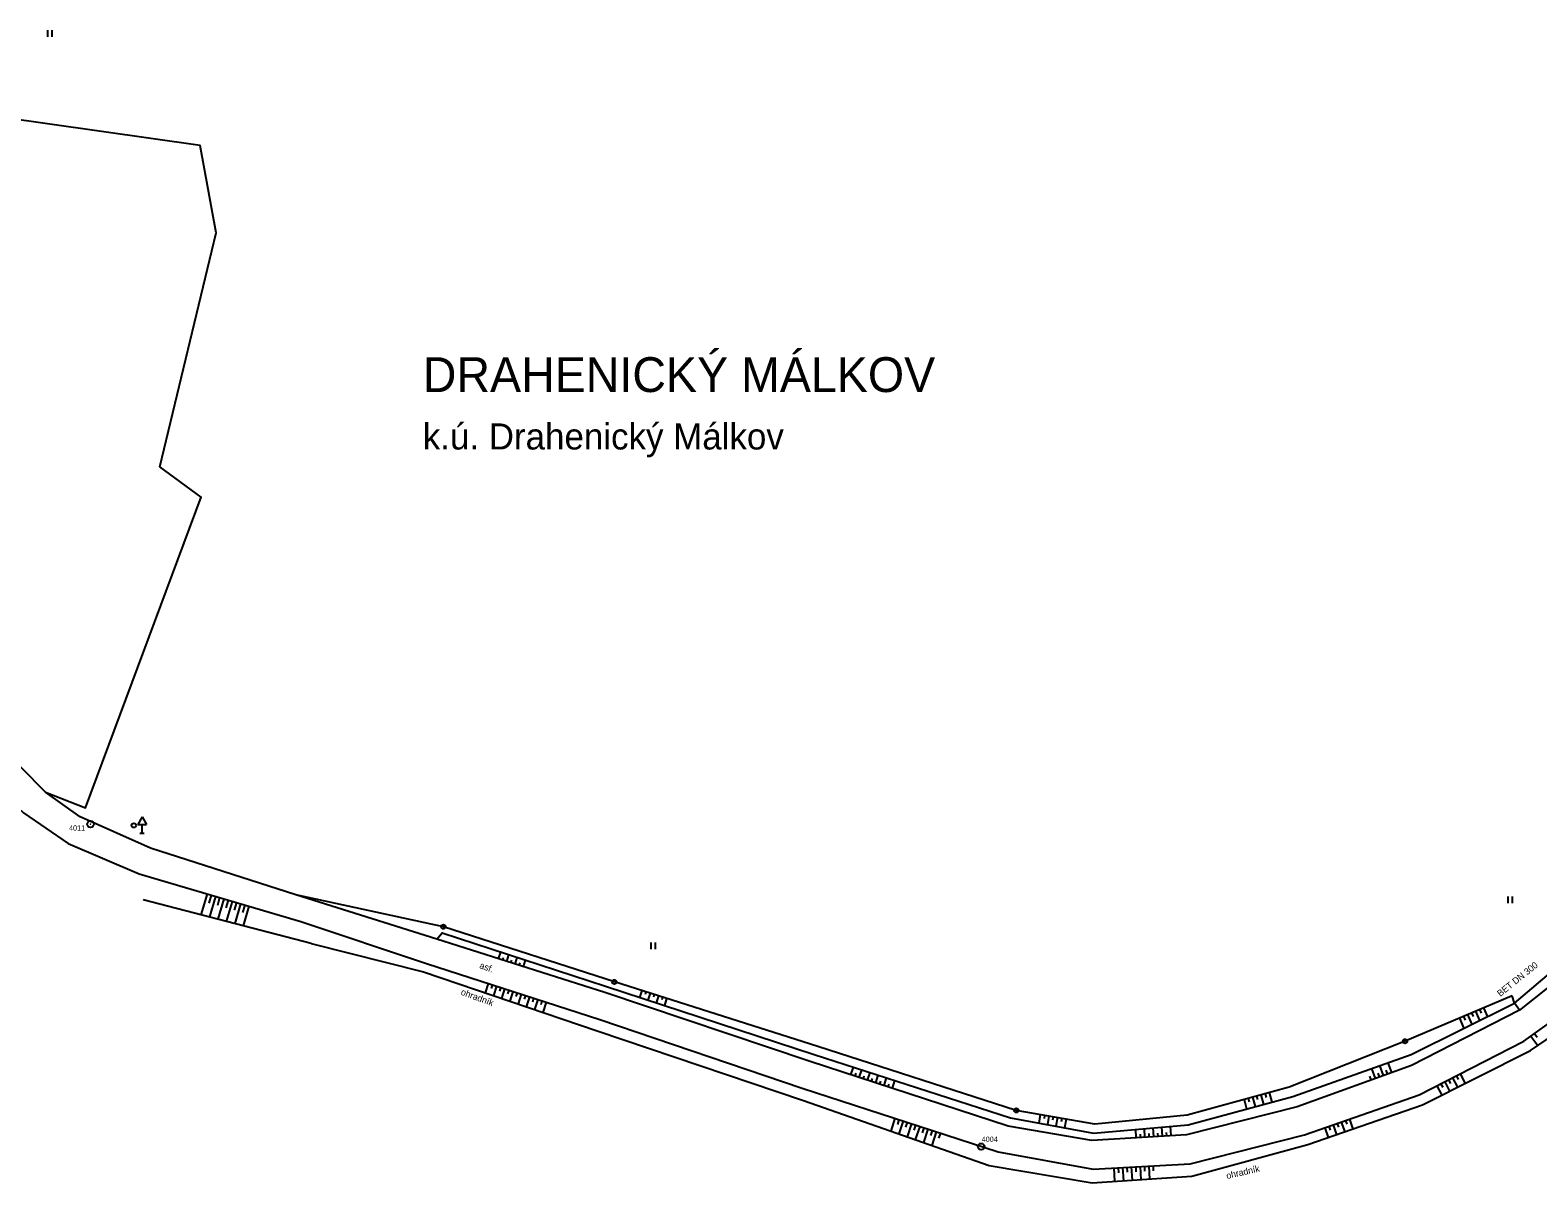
# Model space of a CAD drawing. Extents: x -794191 to -788944, y -1117087 to -1105044.
# Drawn here: x -789519.3 to -789346.2, y -1105910.2 to -1105777.8 of the extents above; entities that cross this region are included whole.
import ezdxf

# ---------------------------------------------------------------- set-up
doc = ezdxf.new("R2010")
doc.units = 0
for name, color, linetype in [('Doplňkové značky', 7, 'Continuous'), ('Hranice - ploty_ zdi', 7, 'Continuous'), ('Hranice ZSJ', 7, 'Continuous'), ('Katastrální území', 7, 'Continuous'), ('Komunikace', 7, 'Continuous'), ('Pomocné popisy', 7, 'Continuous'), ('Povr_ zn_ inž_ sítí - el_', 7, 'Continuous'), ('temporary_level_1', 7, 'Continuous'), ('Vodstvo', 7, 'Continuous'), ('Výškopis', 7, 'Continuous'), ('Značky druhů pozemků', 7, 'Continuous')]:
    doc.layers.add(name, color=color, linetype=linetype)

msp = doc.modelspace()

# ---------------------------------------------------------------- linework, layer by layer
at = {"layer": 'Doplňkové značky'}
for p, q in [((-789506.49, -1105868.174), (-789506.99, -1105869.04)), ((-789506.99, -1105869.04), (-789505.99, -1105869.04)), ((-789506.49, -1105868.174), (-789505.99, -1105869.04)), ((-789506.49, -1105870.04), (-789506.49, -1105869.04)), ((-789506.74, -1105870.04), (-789506.24, -1105870.04))]:
    msp.add_line(p, q, dxfattribs=at)
at = {"layer": 'Hranice - ploty_ zdi'}
msp.add_line((-789487.06, -1105882.74), (-789506.34, -1105877.69), dxfattribs=at)
for points in [[(-789504.45, -1105827.96), (-789497.98, -1105801.08), (-789499.81, -1105791.03), (-789522.76, -1105787.78), (-789524.83, -1105788.65), (-789525.03, -1105796.7)], [(-789517.56, -1105865.33), (-789513, -1105867.12), (-789499.7, -1105831.45), (-789504.45, -1105827.96)], [(-789528.28, -1105851.62), (-789526.17, -1105855.69), (-789523.31, -1105859.55), (-789517.56, -1105865.33)], [(-789487.06, -1105882.74), (-789474.15, -1105885.97), (-789454.2, -1105892.77), (-789430.54, -1105900.75), (-789409.2, -1105908.23), (-789397.38, -1105910.22), (-789385.94, -1105909.47), (-789372.61, -1105905.83), (-789359.44, -1105901.27), (-789347.02, -1105895), (-789340.66, -1105890.68), (-789335.83, -1105887.13), (-789334.4, -1105892.28)]]:
    msp.add_lwpolyline(points, dxfattribs=at)
at = {"layer": 'Komunikace'}
for points in [[(-789535.04, -1105861.14), (-789533.33, -1105859.48), (-789531.23, -1105859.42), (-789528.53, -1105860.38), (-789525.54, -1105862.71), (-789520.11, -1105867.71), (-789514.98, -1105871.24), (-789506.81, -1105874.73), (-789488.27, -1105880.2), (-789473.82, -1105885.03), (-789453.91, -1105891.47), (-789430.66, -1105899.34), (-789408.15, -1105906.67), (-789397.27, -1105908.63), (-789386.11, -1105908.03), (-789373, -1105904.71), (-789359.8, -1105900.1), (-789347.8, -1105893.93), (-789340.97, -1105889.08)], [(-789343.45, -1105886.53), (-789348.3, -1105890.37), (-789360.71, -1105896.72), (-789373.82, -1105901.49), (-789386.53, -1105904.69), (-789397.42, -1105905.34), (-789407.02, -1105903.71), (-789429.88, -1105896.23), (-789453.32, -1105888.37), (-789472.65, -1105882.21), (-789488.84, -1105877.12), (-789505.51, -1105871.77), (-789513.6, -1105868.16), (-789517.56, -1105865.33)]]:
    msp.add_lwpolyline(points, dxfattribs=at)
at = {"layer": 'Povr_ zn_ inž_ sítí - el_'}
for centre in [(-789507.43, -1105869.16), (-789471.88, -1105880.79), (-789452.24, -1105887.14), (-789361.43, -1105893.96), (-789406.09, -1105901.89)]:
    msp.add_circle(centre, 0.25, dxfattribs=at)
at = {"layer": 'temporary_level_1'}
for centre, radius in [((-789512.41, -1105869.021), 0.375), ((-789512.41, -1105869.021), 0.0005), ((-789410.12, -1105906.061), 0.375), ((-789410.12, -1105906.061), 0.0005)]:
    msp.add_circle(centre, radius, dxfattribs=at)
at = {"layer": 'Vodstvo'}
msp.add_line((-789348.88, -1105889.59), (-789344.13, -1105885.54), dxfattribs=at)
at = {"layer": 'Výškopis'}
for points in [[(-789499.012, -1105877.031), (-789499.718, -1105879.424)], [(-789498.532, -1105877.172), (-789498.799, -1105878.076)], [(-789498.053, -1105877.314), (-789498.75, -1105879.678)], [(-789497.573, -1105877.455), (-789497.837, -1105878.348)], [(-789497.094, -1105877.597), (-789497.783, -1105879.931)], [(-789496.614, -1105877.738), (-789496.874, -1105878.62)], [(-789496.135, -1105877.88), (-789496.815, -1105880.185)], [(-789495.655, -1105878.021), (-789495.912, -1105878.892)], [(-789495.175, -1105878.163), (-789495.847, -1105880.438)], [(-789452.24, -1105887.14), (-789471.88, -1105880.79), (-789488.84, -1105877.12)], [(-789494.696, -1105878.304), (-789494.949, -1105879.163)], [(-789494.216, -1105878.446), (-789494.879, -1105880.692)], [(-789472.65, -1105882.21), (-789472.01, -1105881.51), (-789453.27, -1105887.63), (-789429.29, -1105895.48), (-789406.75, -1105902.74), (-789397.22, -1105904.53), (-789386.34, -1105903.54), (-789374.32, -1105900.29), (-789360.72, -1105895.48), (-789348.88, -1105889.59)], [(-789465.544, -1105884.475), (-789465.298, -1105883.702)], [(-789465.067, -1105884.626), (-789464.974, -1105884.334)], [(-789464.591, -1105884.778), (-789464.347, -1105884.013)], [(-789464.115, -1105884.93), (-789464.022, -1105884.64)], [(-789463.638, -1105885.082), (-789463.396, -1105884.323)], [(-789463.162, -1105885.234), (-789463.07, -1105884.947)], [(-789462.685, -1105885.385), (-789462.446, -1105884.633)], [(-789466.746, -1105887.318), (-789467.089, -1105888.377)], [(-789466.271, -1105887.472), (-789466.402, -1105887.877)], [(-789465.795, -1105887.626), (-789466.142, -1105888.699)], [(-789465.319, -1105887.78), (-789465.452, -1105888.19)], [(-789464.844, -1105887.933), (-789465.196, -1105889.022)], [(-789464.368, -1105888.087), (-789464.502, -1105888.504)], [(-789463.892, -1105888.241), (-789464.249, -1105889.345)], [(-789463.416, -1105888.395), (-789463.553, -1105888.817)], [(-789462.941, -1105888.549), (-789463.302, -1105889.667)], [(-789349.14, -1105888.72), (-789361.43, -1105893.96), (-789374.73, -1105899.22), (-789386.47, -1105902.45), (-789397.06, -1105903.49), (-789406.09, -1105901.89), (-789428.89, -1105894.56), (-789452.24, -1105887.14)], [(-789449.097, -1105888.139), (-789449.344, -1105888.915)], [(-789448.621, -1105888.29), (-789448.715, -1105888.587)], [(-789448.144, -1105888.442), (-789448.394, -1105889.226)], [(-789447.668, -1105888.593), (-789447.763, -1105888.893)], [(-789462.465, -1105888.703), (-789462.603, -1105889.131)], [(-789461.989, -1105888.857), (-789462.356, -1105889.99)], [(-789461.513, -1105889.011), (-789461.654, -1105889.444)], [(-789461.038, -1105889.165), (-789461.409, -1105890.313)], [(-789460.562, -1105889.318), (-789460.704, -1105889.758)], [(-789460.086, -1105889.472), (-789460.462, -1105890.635)], [(-789447.191, -1105888.744), (-789447.443, -1105889.537)], [(-789446.715, -1105888.896), (-789446.811, -1105889.199)], [(-789446.238, -1105889.047), (-789446.493, -1105889.849)], [(-789352.87, -1105890.31), (-789352.7, -1105890.707)], [(-789352.41, -1105890.114), (-789351.976, -1105891.13)], [(-789348.3, -1105890.37), (-789348.88, -1105889.59), (-789349.14, -1105888.72)], [(-789355.169, -1105891.291), (-789354.667, -1105892.469)], [(-789354.709, -1105891.095), (-789354.523, -1105891.532)], [(-789354.249, -1105890.898), (-789353.77, -1105892.023)], [(-789353.789, -1105890.702), (-789353.612, -1105891.119)], [(-789353.329, -1105890.506), (-789352.873, -1105891.576)], [(-789346.983, -1105893.35), (-789346.205, -1105894.446)], [(-789346.575, -1105893.06), (-789346.277, -1105893.48)], [(-789425.072, -1105897.803), (-789424.786, -1105896.931)], [(-789424.121, -1105898.114), (-789423.834, -1105897.237)], [(-789364.843, -1105898.224), (-789365.258, -1105897.085)], [(-789363.903, -1105897.882), (-789364.315, -1105896.751)], [(-789362.964, -1105897.54), (-789363.372, -1105896.418)], [(-789424.596, -1105897.959), (-789424.488, -1105897.626)], [(-789423.646, -1105898.27), (-789423.537, -1105897.936)], [(-789423.171, -1105898.425), (-789422.882, -1105897.544)], [(-789422.696, -1105898.581), (-789422.586, -1105898.245)], [(-789422.22, -1105898.736), (-789421.931, -1105897.85)], [(-789421.745, -1105898.892), (-789421.635, -1105898.554)], [(-789421.27, -1105899.047), (-789420.979, -1105898.157)], [(-789420.795, -1105899.203), (-789420.684, -1105898.864)], [(-789420.32, -1105899.358), (-789420.027, -1105898.464)], [(-789365.313, -1105898.395), (-789365.471, -1105897.96)], [(-789364.373, -1105898.053), (-789364.53, -1105897.622)], [(-789363.434, -1105897.711), (-789363.589, -1105897.283)], [(-789357.323, -1105898.827), (-789357.11, -1105899.241)], [(-789356.879, -1105898.598), (-789356.316, -1105899.693)], [(-789356.434, -1105898.369), (-789356.219, -1105898.787)], [(-789355.989, -1105898.141), (-789355.423, -1105899.242)], [(-789355.545, -1105897.912), (-789355.329, -1105898.332)], [(-789355.1, -1105897.683), (-789354.53, -1105898.791)], [(-789379.926, -1105900.65), (-789379.63, -1105901.726)], [(-789379.444, -1105900.517), (-789379.331, -1105900.927)], [(-789378.962, -1105900.384), (-789378.665, -1105901.465)], [(-789378.48, -1105900.252), (-789378.367, -1105900.663)], [(-789377.998, -1105900.119), (-789377.699, -1105901.204)], [(-789377.516, -1105899.986), (-789377.402, -1105900.399)], [(-789377.033, -1105899.854), (-789376.734, -1105900.943)], [(-789357.768, -1105899.055), (-789357.208, -1105900.143)], [(-789403.326, -1105902.38), (-789403.498, -1105903.351)], [(-789420.034, -1105902.8), (-789420.511, -1105904.265)], [(-789419.559, -1105902.955), (-789419.741, -1105903.516)], [(-789419.083, -1105903.11), (-789419.567, -1105904.596)], [(-789418.608, -1105903.265), (-789418.793, -1105903.833)], [(-789418.132, -1105903.419), (-789418.623, -1105904.927)], [(-789417.657, -1105903.574), (-789417.845, -1105904.151)], [(-789417.181, -1105903.729), (-789417.679, -1105905.258)], [(-789416.706, -1105903.884), (-789416.897, -1105904.469)], [(-789416.231, -1105904.039), (-789416.735, -1105905.589)], [(-789415.755, -1105904.193), (-789415.948, -1105904.787)], [(-789402.833, -1105902.467), (-789402.899, -1105902.838)], [(-789402.341, -1105902.554), (-789402.515, -1105903.535)], [(-789401.849, -1105902.642), (-789401.915, -1105903.016)], [(-789401.356, -1105902.729), (-789401.532, -1105903.72)], [(-789400.864, -1105902.816), (-789400.931, -1105903.195)], [(-789400.372, -1105902.903), (-789400.549, -1105903.905)], [(-789392.304, -1105905.035), (-789392.36, -1105904.088)], [(-789391.305, -1105904.975), (-789391.364, -1105903.997)], [(-789390.307, -1105904.915), (-789390.367, -1105903.906)], [(-789389.309, -1105904.856), (-789389.371, -1105903.816)], [(-789388.311, -1105904.796), (-789388.375, -1105903.725)], [(-789370.65, -1105903.889), (-789370.257, -1105905.015)], [(-789370.178, -1105903.725), (-789370.029, -1105904.153)], [(-789369.706, -1105903.56), (-789369.312, -1105904.688)], [(-789369.234, -1105903.395), (-789369.084, -1105903.824)], [(-789368.762, -1105903.23), (-789368.367, -1105904.361)], [(-789368.29, -1105903.065), (-789368.14, -1105903.495)], [(-789367.818, -1105902.9), (-789367.422, -1105904.034)], [(-789415.28, -1105904.348), (-789415.791, -1105905.92)], [(-789414.804, -1105904.503), (-789415, -1105905.104)], [(-789391.805, -1105905.005), (-789391.826, -1105904.639)], [(-789390.806, -1105904.945), (-789390.829, -1105904.568)], [(-789389.808, -1105904.886), (-789389.831, -1105904.496)], [(-789388.81, -1105904.826), (-789388.834, -1105904.425)], [(-789394.87, -1105908.501), (-789394.787, -1105910.05)], [(-789394.371, -1105908.474), (-789394.34, -1105909.061)], [(-789393.872, -1105908.447), (-789393.789, -1105909.985)], [(-789393.373, -1105908.42), (-789393.341, -1105909.002)], [(-789392.873, -1105908.394), (-789392.791, -1105909.919)], [(-789392.374, -1105908.367), (-789392.343, -1105908.944)], [(-789391.875, -1105908.34), (-789391.793, -1105909.854)], [(-789391.376, -1105908.313), (-789391.345, -1105908.886)], [(-789390.876, -1105908.286), (-789390.795, -1105909.788)], [(-789390.377, -1105908.259), (-789390.346, -1105908.828)]]:
    msp.add_lwpolyline(points, dxfattribs=at)
at = {"layer": 'Značky druhů pozemků'}
for p, q in [((-789517.3, -1105778.545), (-789517.3, -1105777.795)), ((-789516.8, -1105778.545), (-789516.8, -1105777.795)), ((-789349.61, -1105878.075), (-789349.61, -1105877.325)), ((-789349.11, -1105878.075), (-789349.11, -1105877.325)), ((-789448.01, -1105883.375), (-789448.01, -1105882.625)), ((-789447.51, -1105883.375), (-789447.51, -1105882.625))]:
    msp.add_line(p, q, dxfattribs=at)

# ---------------------------------------------------------------- texts
at = {"layer": 'Hranice ZSJ'}
msp.add_text('DRAHENICKÝ MÁLKOV', height=4, dxfattribs=at).set_placement((-789474.25, -1105819.37))
at = {"layer": 'Katastrální území'}
msp.add_text('k.ú. Drahenický Málkov', height=3, dxfattribs=at).set_placement((-789474.25, -1105825.97))
at = {"layer": 'Pomocné popisy'}
for s, rotation, p in [('asf.', 339.78421, (-789467.798, -1105885.521)), ('BET DN 300', 38.65981, (-789350.497, -1105888.866)), ('ohradník', 339.64816, (-789469.94, -1105888.58)), ('ohradník', 13.05681, (-789381.878, -1105909.787))]:
    msp.add_text(s, height=0.75, rotation=rotation, dxfattribs=at).set_placement(p)
at = {"layer": 'temporary_level_1'}
for s, p in [('4011', (-789514.87, -1105869.75)), ('4004', (-789410.055, -1105905.51))]:
    msp.add_text(s, height=0.6, dxfattribs=at).set_placement(p)

doc.saveas('drawing.dxf')
